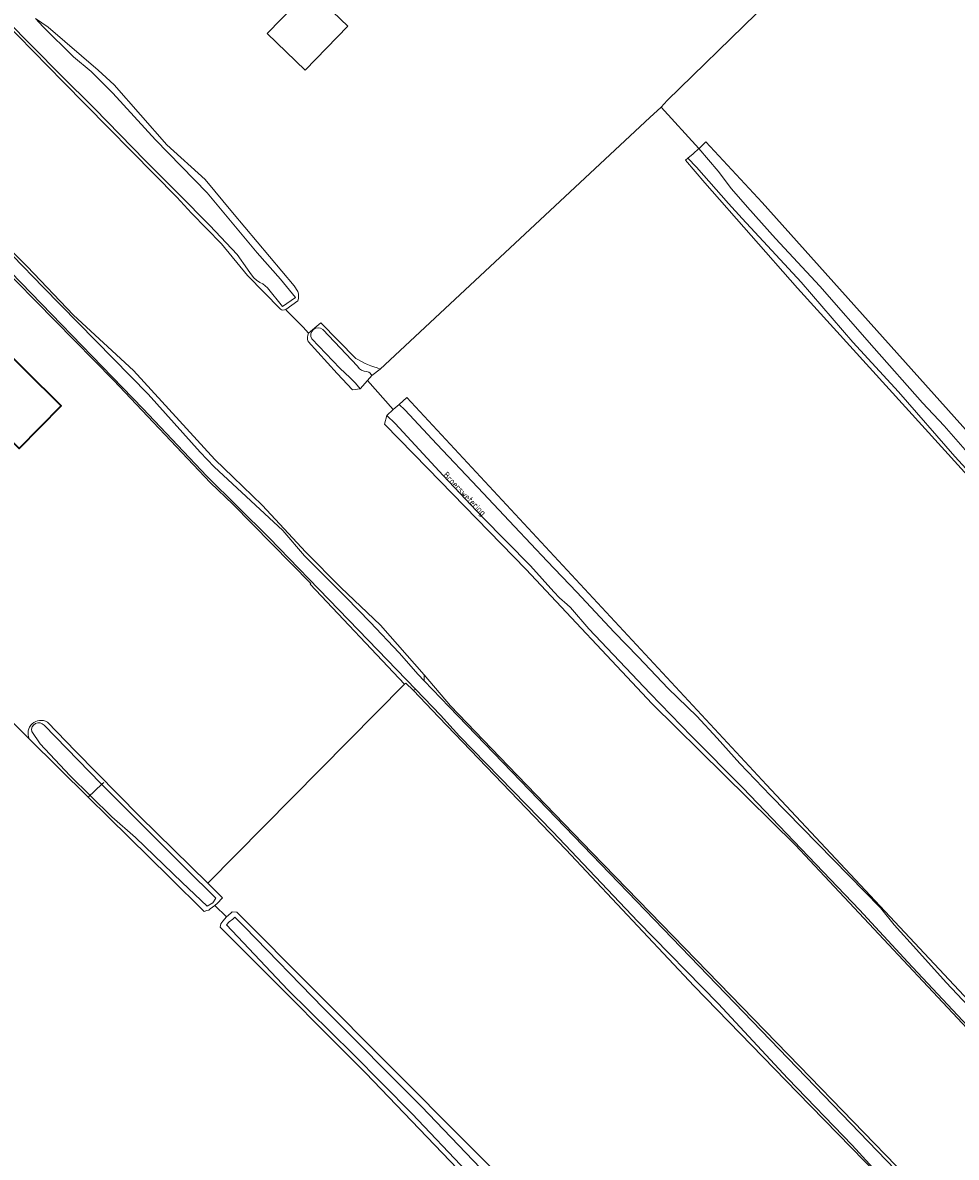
# Model space of a CAD drawing. Header units: metres. Extents: x 149984 to 156489, y 469398 to 478068.
# Tile 410 of 656: x 153218 to 153351, y 474457 to 474618. Entities that reach past the tile are written whole.
import ezdxf
from ezdxf.enums import TextEntityAlignment as Align

# ---------------------------------------------------------------- set-up
doc = ezdxf.new("R2010")
doc.units = ezdxf.units.M
doc.header["$LTSCALE"] = 0.75
for name, color, linetype, lineweight in [('B-WE-GR-GRAS-GV', 252, 'Continuous', 13), ('B-WE-KW-KUNSTWERK_STUW-G', 6, 'Continuous', 18), ('B-WE-OG-BEBOUWING-GV', 6, 'Continuous', 35), ('B-WE-OG-BEBOUWING_OVERBOUWING-GV', 6, 'Continuous', 18), ('B-WE-OG-TERREIN_ERF-GV', 252, 'Continuous', 18), ('B-WE-OG-TERREIN_OEVER-GV', 252, 'Continuous', 18), ('B-WE-OG-TOPOGRAFIE-T18', 7, 'Continuous', 18), ('B-WE-OG-WATER-GV', 252, 'Continuous', 18), ('B-WE-OG-WATER_SLOOT-GV', 252, 'Continuous', 18)]:
    doc.layers.add(name, color=color, linetype=linetype, lineweight=lineweight)
doc.styles.add('NLCS-ISO-M500-T18', font='NLCS-ISO.ttf', dxfattribs={"height": 0.9})

msp = doc.modelspace()

# ---------------------------------------------------------------- linework, layer by layer
at = {"layer": 'B-WE-GR-GRAS-GV', "flags": 128}
for points in [[(153268.319, 474746.592), (153267.167, 474747.505), (153263.551, 474742.983), (153260.9, 474737.681), (153260.178, 474736.236), (153247.28, 474713.257), (153246.129, 474710.161), (153246.724, 474708.933), (153320.966, 474625.755), (153322.283, 474624.111), (153324.983, 474620.91), (153322.414, 474619.064), (153309.781, 474606.789), (153308.918, 474605.834), (153314.285, 474599.934), (153314.35, 474599.99), (153315.277, 474600.88), (153323.258, 474592.3), (153419.726, 474484.604)], [(153254.857, 474577.161), (153250.192, 474581.937), (153246.519, 474586.402), (153242.231, 474590.789), (153240.149, 474593.034), (153224.002, 474609.436), (153202.668, 474631.259), (153202.413, 474630.813), (153199.718, 474626.108), (153199.716, 474626.105), (153199.349, 474625.434), (153192.697, 474613.27)], [(153192.516, 474609.841), (153218.905, 474583.225), (153225.478, 474576.284), (153233.998, 474568.453), (153245.563, 474555.813), (153248.137, 474553.312), (153252.266, 474549.315), (153258.478, 474542.659), (153263.435, 474537.626), (153269.057, 474532.263), (153275.257, 474525.221), (153279.022, 474520.834), (153287.177, 474512.285), (153299.109, 474499.949), (153308.951, 474489.836), (153328.554, 474469.681), (153351.403, 474446.091)], [(153328.268, 474580.112), (153315.113, 474595.084), (153312.393, 474598.311), (153312.722, 474598.593), (153313.452, 474599.22), (153314.285, 474599.934), (153308.918, 474605.834), (153307.307, 474604.344), (153269.033, 474568.648), (153267.849, 474567.748), (153267.222, 474567.014), (153270.894, 474562.885), (153271.703, 474563.611), (153272.789, 474564.603), (153323.884, 474509.588), (153370.832, 474459.51)], [(153504.894, 474387.34), (153457.419, 474438.182), (153447.226, 474450.067), (153389.593, 474512.533), (153328.268, 474580.112)], [(153258.867, 474573.748), (153258.072, 474574.585), (153255.688, 474577.023), (153255.616, 474577.097)], [(153360.1, 474466.786), (153330.013, 474498.887), (153327.988, 474501.018), (153307.635, 474521.089), (153289.69, 474540.233), (153275.812, 474554.502), (153269.645, 474560.809), (153269.977, 474562.063), (153270.894, 474562.885), (153267.222, 474567.014), (153266.196, 474565.813), (153265.085, 474565.696), (153262.917, 474568.019), (153258.812, 474572.558)], [(153295.389, 474500.408), (153277.35, 474519.217), (153273.694, 474523.03), (153272.657, 474524.058), (153272.503, 474523.902), (153244.561, 474495.659), (153246.648, 474493.562), (153246.373, 474493.302), (153246.153, 474493.051), (153245.928, 474492.794), (153245.563, 474492.492), (153247.23, 474490.873), (153247.82, 474491.404), (153248.024, 474491.587), (153248.691, 474491.509), (153314.154, 474425.731), (153327.902, 474411.534), (153346.519, 474392.282), (153362.625, 474376.372)], [(153284.424, 474450.496), (153266.938, 474468.737), (153250.158, 474485.577), (153246.298, 474489.385), (153246.389, 474489.857), (153246.532, 474490.063), (153246.7, 474490.259), (153247.23, 474490.873), (153245.563, 474492.492), (153244.908, 474491.98), (153244.69, 474491.81), (153244.42, 474491.746), (153244.02, 474491.632), (153239.154, 474496.433), (153230.447, 474505.024), (153227.569, 474507.869), (153219.202, 474516.139), (153214.597, 474520.691)], [(153416.521, 474372.705), (153412.852, 474377.106), (153405.605, 474384.809), (153395.202, 474395.947), (153376.7, 474415.1), (153363.639, 474428.71), (153348.267, 474444.924), (153345.388, 474448.342), (153328.27, 474465.926), (153313.585, 474481.007), (153295.389, 474500.408)]]:
    msp.add_lwpolyline(points, dxfattribs=at)
at = {"layer": 'B-WE-GR-GRAS-GV'}
for points in [[(153255.616, 474577.097, -0.2763844), (153254.857, 474577.161)], [(153258.812, 474572.558, -0.2261906), (153258.867, 474573.748)]]:
    msp.add_lwpolyline(points, format="xyb", dxfattribs=at)
at = {"layer": 'B-WE-KW-KUNSTWERK_STUW-G', "flags": 128}
for points in [[(153229.5, 474509.683), (153227.569, 474507.869)], [(153229.788, 474509.954), (153229.5, 474509.683)]]:
    msp.add_lwpolyline(points, dxfattribs=at)
at = {"layer": 'B-WE-OG-BEBOUWING-GV', "flags": 128}
msp.add_lwpolyline([(153187.852, 474569.167), (153190.741, 474566.315), (153189.926, 474565.489), (153192.274, 474563.171), (153193.089, 474563.996), (153196.014, 474561.108), (153198.028, 474559.12), (153204.349, 474565.524), (153202.337, 474567.512), (153201.668, 474568.173), (153204.205, 474570.742), (153217.767, 474557.35), (153223.747, 474563.405), (153208.417, 474578.584), (153202.446, 474572.543), (153202.78, 474572.212), (153200.239, 474569.64), (153194.158, 474575.601)], close=True, dxfattribs=at)
at = {"layer": 'B-WE-OG-BEBOUWING_OVERBOUWING-GV', "flags": 128}
msp.add_lwpolyline([(153252.991, 474616.306), (153258.363, 474611.093), (153264.417, 474617.331), (153259.044, 474622.544)], close=True, dxfattribs=at)
at = {"layer": 'B-WE-OG-TERREIN_ERF-GV', "flags": 128}
for points in [[(153269.033, 474568.648), (153307.307, 474604.344), (153308.918, 474605.834), (153309.781, 474606.789), (153322.414, 474619.064), (153319.29, 474622.64), (153290.21, 474654.72), (153287.503, 474657.795)], [(153220.102, 474618.402), (153221.887, 474617.191), (153228.971, 474611.067), (153231.257, 474608.977), (153238.758, 474600.481), (153244.201, 474595.547), (153248.082, 474590.888), (153256.811, 474580.48), (153257.328, 474579.674)], [(153221.794, 474518.521), (153225.767, 474514.41), (153234.849, 474505.177), (153244.561, 474495.659), (153272.503, 474523.902), (153259.098, 474538.097), (153259.197, 474538.191), (153248.097, 474549.459), (153244.92, 474552.486), (153231.18, 474567.062), (153198.003, 474600.764), (153190.832, 474608.32), (153189.875, 474608.374), (153188.098, 474605.91), (153187.325, 474606.58), (153187.193, 474606.231)], [(153257.315, 474578.308), (153255.616, 474577.097), (153255.688, 474577.023), (153258.072, 474574.585), (153258.867, 474573.748), (153260.591, 474575.19), (153265.553, 474570.162)], [(153214.597, 474520.691), (153219.202, 474516.139)]]:
    msp.add_lwpolyline(points, dxfattribs=at)
at = {"layer": 'B-WE-OG-TERREIN_ERF-GV'}
for points in [[(153257.328, 474579.674, -0.1895881), (153257.315, 474578.308)], [(153265.553, 474570.162, 0.0585417), (153269.033, 474568.648)], [(153219.202, 474516.139, -0.7317252), (153221.794, 474518.521)]]:
    msp.add_lwpolyline(points, format="xyb", dxfattribs=at)
at = {"layer": 'B-WE-OG-TERREIN_ERF-GV', "flags": 128}
msp.add_lwpolyline([(153196.014, 474561.108), (153193.089, 474563.996), (153192.274, 474563.171), (153189.926, 474565.489), (153190.741, 474566.315), (153187.852, 474569.167), (153194.158, 474575.601), (153200.239, 474569.64), (153202.78, 474572.212), (153202.446, 474572.543), (153208.417, 474578.584), (153223.747, 474563.405), (153217.767, 474557.35), (153204.205, 474570.742), (153201.668, 474568.173), (153202.337, 474567.512), (153204.349, 474565.524), (153198.028, 474559.12)], close=True, dxfattribs=at)
at = {"layer": 'B-WE-OG-TERREIN_OEVER-GV', "flags": 128}
for points in [[(153202.668, 474631.259), (153224.002, 474609.436), (153240.149, 474593.034), (153242.231, 474590.789), (153246.519, 474586.402), (153250.192, 474581.937), (153254.857, 474577.161)], [(153257.328, 474579.674), (153256.811, 474580.48), (153248.082, 474590.888), (153244.201, 474595.547), (153238.758, 474600.481), (153231.257, 474608.977), (153228.971, 474611.067), (153221.887, 474617.191), (153220.102, 474618.402), (153221.192, 474617.229), (153225.494, 474612.991), (153228.009, 474610.882), (153231.056, 474607.794), (153237.113, 474601.181), (153244.458, 474593.659), (153251.545, 474585.159), (153254.898, 474581.386), (153256.996, 474578.811), (153255.158, 474577.507), (153253.015, 474580.168), (153252.362, 474580.746), (153251.953, 474580.948), (153251.467, 474581.258), (153251.089, 474581.609), (153250.621, 474582.195), (153250.2, 474582.83), (153248.71, 474584.908), (153244.836, 474589.009), (153240.412, 474593.509), (153235.655, 474598.25), (153228.45, 474605.638), (153223.632, 474610.399), (153215.878, 474618.253)], [(153192.461, 474609.666), (153195.506, 474606.532), (153200.729, 474601.238), (153212.53, 474589.184), (153221.174, 474580.258), (153236.09, 474565.064), (153243.447, 474556.848), (153245.467, 474554.756), (153250.674, 474549.952), (153255.224, 474545.708), (153258.305, 474542.128), (153264.198, 474536.187), (153267.617, 474532.725), (153271.737, 474528.334), (153274.422, 474525.274), (153275.289, 474524.359), (153275.257, 474525.221)], [(153275.257, 474525.221), (153269.057, 474532.263), (153263.435, 474537.626), (153258.478, 474542.659), (153252.266, 474549.315), (153248.137, 474553.312), (153245.563, 474555.813), (153233.998, 474568.453), (153225.478, 474576.284), (153218.905, 474583.225), (153192.516, 474609.841)], [(153190.038, 474608.637), (153189.875, 474608.374), (153190.832, 474608.32), (153198.003, 474600.764), (153231.18, 474567.062), (153244.92, 474552.486), (153248.097, 474549.459), (153259.197, 474538.191), (153259.098, 474538.097), (153272.503, 474523.902), (153272.657, 474524.058), (153273.694, 474523.03), (153274.072, 474523.149), (153265.94, 474531.589)], [(153265.94, 474531.589), (153253.287, 474544.663), (153244.397, 474553.445), (153235.32, 474563.035), (153213.677, 474585.367), (153197.608, 474601.888), (153191.25, 474608.258)], [(153419.726, 474484.604), (153323.258, 474592.3), (153315.277, 474600.88), (153314.35, 474599.99), (153314.285, 474599.934), (153317.033, 474596.733), (153318.915, 474594.249), (153321.16, 474591.608), (153325.157, 474587.166), (153331.429, 474580.425), (153339.166, 474571.595), (153346.003, 474563.862), (153349.107, 474560.583), (153353.402, 474555.673)], [(153358.533, 474547.606), (153350.619, 474556.218), (153342.599, 474565.393), (153336.138, 474572.438), (153328.789, 474580.974), (153320.444, 474590.003), (153318.473, 474592.155), (153313.923, 474597.315), (153312.722, 474598.593), (153312.393, 474598.311), (153315.113, 474595.084), (153328.268, 474580.112), (153389.593, 474512.533)], [(153255.616, 474577.097), (153257.315, 474578.308)], [(153265.553, 474570.162), (153260.591, 474575.19), (153258.867, 474573.748)], [(153260.884, 474574.258), (153264.207, 474570.748), (153265.762, 474569.081), (153266.111, 474568.65), (153266.399, 474568.472), (153266.746, 474568.362), (153267.109, 474568.284), (153267.414, 474568.196), (153267.611, 474568.06), (153267.849, 474567.748), (153269.033, 474568.648)], [(153258.812, 474572.558), (153262.917, 474568.019), (153265.085, 474565.696), (153266.196, 474565.813), (153265.501, 474566.627), (153264.774, 474567.377), (153263.281, 474568.769), (153259.338, 474572.927)], [(153370.832, 474459.51), (153323.884, 474509.588), (153272.789, 474564.603), (153271.703, 474563.611), (153272.547, 474562.835), (153277.052, 474557.966), (153282.874, 474551.813), (153288.118, 474546.296), (153292.73, 474541.372), (153296.934, 474536.945), (153302.257, 474531.267), (153305.644, 474527.804), (153309.922, 474523.268), (153314.006, 474519.366), (153316.866, 474516.223), (153320.113, 474512.638), (153324.455, 474508.07), (153340.054, 474492.133), (153342.015, 474489.751), (153345.187, 474486.226), (153349.368, 474481.563), (153372.736, 474456.767)], [(153373.672, 474452.727), (153343.935, 474484.427), (153337.074, 474491.838), (153320.535, 474509.204), (153313.24, 474516.509), (153307.379, 474522.571), (153298.664, 474531.739), (153296.039, 474534.784), (153295.561, 474535.232), (153294.471, 474536.178), (153293.707, 474536.992), (153290.364, 474540.679), (153283.505, 474547.66), (153277.969, 474553.548), (153271.166, 474560.908), (153269.977, 474562.063), (153269.645, 474560.809), (153275.812, 474554.502), (153289.69, 474540.233), (153307.635, 474521.089), (153327.988, 474501.018), (153330.013, 474498.887), (153360.1, 474466.786)], [(153358.042, 474435.55), (153349.144, 474444.931), (153340.96, 474453.07), (153336.046, 474458.422), (153326.912, 474467.904), (153316.999, 474478.549), (153305.615, 474490.204), (153293.559, 474502.919), (153280.299, 474516.5), (153277.589, 474519.484), (153274.072, 474523.149), (153273.694, 474523.03), (153277.35, 474519.217), (153295.389, 474500.408), (153313.585, 474481.007), (153328.27, 474465.926), (153345.388, 474448.342), (153348.267, 474444.924), (153363.639, 474428.71)], [(153219.202, 474516.139), (153227.569, 474507.869), (153230.447, 474505.024), (153239.154, 474496.433), (153244.02, 474491.632), (153244.42, 474491.746), (153244.69, 474491.81), (153244.908, 474491.98), (153245.563, 474492.492), (153245.928, 474492.794), (153246.153, 474493.051), (153246.373, 474493.302), (153246.648, 474493.562), (153244.561, 474495.659), (153234.849, 474505.177), (153225.767, 474514.41), (153221.794, 474518.521)], [(153221.307, 474518.076), (153229.374, 474509.808), (153241.417, 474497.73), (153245.682, 474493.516), (153245.246, 474492.842), (153244.459, 474492.403), (153240.933, 474495.726)], [(153240.933, 474495.726), (153234.286, 474502.142), (153230.927, 474505.076), (153224.953, 474510.944), (153220.744, 474515.415), (153219.55, 474517.168)], [(153362.625, 474376.372), (153346.519, 474392.282), (153327.902, 474411.534), (153314.154, 474425.731), (153248.691, 474491.509), (153248.024, 474491.587), (153247.82, 474491.404), (153247.23, 474490.873), (153246.7, 474490.259), (153246.532, 474490.063), (153246.389, 474489.857), (153246.298, 474489.385), (153250.158, 474485.577), (153266.938, 474468.737), (153284.424, 474450.496), (153314.538, 474419.387), (153327.171, 474406.671), (153361.206, 474372.252)], [(153281.305, 474454.773), (153273.587, 474462.915), (153265.166, 474471.419), (153255.939, 474480.517), (153247.199, 474489.733), (153247.611, 474490.143), (153248.103, 474490.556), (153248.405, 474490.826), (153249.779, 474489.468), (153260.998, 474477.916), (153274.883, 474463.952), (153283.255, 474455.188)]]:
    msp.add_lwpolyline(points, dxfattribs=at)
at = {"layer": 'B-WE-OG-TERREIN_OEVER-GV'}
for points in [[(153257.315, 474578.308, 0.1895881), (153257.328, 474579.674)], [(153254.857, 474577.161, 0.2763844), (153255.616, 474577.097)], [(153259.338, 474572.927, -0.8478816), (153260.884, 474574.258)], [(153258.867, 474573.748, 0.2261906), (153258.812, 474572.558)], [(153269.033, 474568.648, -0.0585417), (153265.553, 474570.162)], [(153221.794, 474518.521, 0.7317252), (153219.202, 474516.139)], [(153219.55, 474517.168, -0.7646081), (153221.307, 474518.076)]]:
    msp.add_lwpolyline(points, format="xyb", dxfattribs=at)
at = {"layer": 'B-WE-OG-TERREIN_OEVER-GV', "flags": 128}
msp.add_lwpolyline([(153278.816, 474520.666), (153347.189, 474449.729), (153423.396, 474370.198), (153423.618, 474370.432), (153418.759, 474375.933), (153399.806, 474395.496), (153375.968, 474420.477), (153351.403, 474446.091), (153328.554, 474469.681), (153308.951, 474489.836), (153299.109, 474499.949), (153287.177, 474512.285), (153279.022, 474520.834), (153275.257, 474525.221), (153275.289, 474524.359)], close=True, dxfattribs=at)
at = {"layer": 'B-WE-OG-WATER-GV', "flags": 128}
for points in [[(153421.481, 474369.556), (153422.181, 474368.913), (153422.767, 474369.531), (153423.396, 474370.198), (153347.189, 474449.729), (153278.816, 474520.666), (153275.289, 474524.359), (153274.422, 474525.274), (153271.737, 474528.334), (153267.617, 474532.725), (153264.198, 474536.187), (153258.305, 474542.128), (153255.224, 474545.708), (153250.674, 474549.952), (153245.467, 474554.756), (153243.447, 474556.848), (153236.09, 474565.064), (153221.174, 474580.258), (153212.53, 474589.184), (153200.729, 474601.238), (153195.506, 474606.532), (153192.461, 474609.666)], [(153191.25, 474608.258), (153197.608, 474601.888), (153213.677, 474585.367), (153235.32, 474563.035), (153244.397, 474553.445), (153253.287, 474544.663), (153265.94, 474531.589), (153274.072, 474523.149), (153277.589, 474519.484), (153280.299, 474516.5), (153293.559, 474502.919), (153305.615, 474490.204), (153316.999, 474478.549), (153326.912, 474467.904), (153336.046, 474458.422), (153340.96, 474453.07), (153349.144, 474444.931), (153358.042, 474435.55)], [(153353.402, 474555.673), (153349.107, 474560.583), (153346.003, 474563.862), (153339.166, 474571.595), (153331.429, 474580.425), (153325.157, 474587.166), (153321.16, 474591.608), (153318.915, 474594.249), (153317.033, 474596.733), (153314.285, 474599.934), (153313.452, 474599.22), (153312.722, 474598.593), (153313.923, 474597.315), (153318.473, 474592.155), (153320.444, 474590.003), (153328.789, 474580.974), (153336.138, 474572.438), (153342.599, 474565.393), (153350.619, 474556.218), (153358.533, 474547.606)], [(153245.682, 474493.516), (153241.417, 474497.73), (153229.374, 474509.808), (153221.307, 474518.076)], [(153219.55, 474517.168), (153220.744, 474515.415), (153224.953, 474510.944), (153230.927, 474505.076), (153234.286, 474502.142), (153240.933, 474495.726), (153244.459, 474492.403), (153245.246, 474492.842), (153245.682, 474493.516)], [(153283.255, 474455.188), (153274.883, 474463.952), (153260.998, 474477.916), (153249.779, 474489.468), (153248.405, 474490.826), (153248.103, 474490.556), (153247.611, 474490.143), (153247.199, 474489.733), (153255.939, 474480.517), (153265.166, 474471.419), (153273.587, 474462.915), (153281.305, 474454.773)]]:
    msp.add_lwpolyline(points, dxfattribs=at)
at = {"layer": 'B-WE-OG-WATER-GV'}
msp.add_lwpolyline([(153221.307, 474518.076, 0.7646081), (153219.55, 474517.168)], format="xyb", dxfattribs=at)
at = {"layer": 'B-WE-OG-WATER_SLOOT-GV', "flags": 128}
for points in [[(153215.878, 474618.253), (153223.632, 474610.399), (153228.45, 474605.638), (153235.655, 474598.25), (153240.412, 474593.509), (153244.836, 474589.009), (153248.71, 474584.908), (153250.2, 474582.83), (153250.621, 474582.195), (153251.089, 474581.609), (153251.467, 474581.258), (153251.953, 474580.948), (153252.362, 474580.746), (153253.015, 474580.168), (153255.158, 474577.507), (153256.996, 474578.811), (153254.898, 474581.386), (153251.545, 474585.159), (153244.458, 474593.659), (153237.113, 474601.181), (153231.056, 474607.794), (153228.009, 474610.882), (153225.494, 474612.991), (153221.192, 474617.229), (153220.102, 474618.402)], [(153267.222, 474567.014), (153267.849, 474567.748), (153267.611, 474568.06), (153267.414, 474568.196), (153267.109, 474568.284), (153266.746, 474568.362), (153266.399, 474568.472), (153266.111, 474568.65), (153265.762, 474569.081), (153264.207, 474570.748), (153260.884, 474574.258)], [(153259.338, 474572.927), (153263.281, 474568.769), (153264.774, 474567.377), (153265.501, 474566.627), (153266.196, 474565.813), (153267.222, 474567.014)], [(153372.736, 474456.767), (153349.368, 474481.563), (153345.187, 474486.226), (153342.015, 474489.751), (153340.054, 474492.133), (153324.455, 474508.07), (153320.113, 474512.638), (153316.866, 474516.223), (153314.006, 474519.366), (153309.922, 474523.268), (153305.644, 474527.804), (153302.257, 474531.267), (153296.934, 474536.945), (153292.73, 474541.372), (153288.118, 474546.296), (153282.874, 474551.813), (153277.052, 474557.966), (153272.547, 474562.835), (153271.703, 474563.611), (153270.894, 474562.885), (153269.977, 474562.063), (153271.166, 474560.908), (153277.969, 474553.548), (153283.505, 474547.66), (153290.364, 474540.679), (153293.707, 474536.992), (153294.471, 474536.178), (153295.561, 474535.232), (153296.039, 474534.784), (153298.664, 474531.739), (153307.379, 474522.571), (153313.24, 474516.509), (153320.535, 474509.204), (153337.074, 474491.838), (153343.935, 474484.427), (153373.672, 474452.727)]]:
    msp.add_lwpolyline(points, dxfattribs=at)
at = {"layer": 'B-WE-OG-WATER_SLOOT-GV'}
msp.add_lwpolyline([(153260.884, 474574.258, 0.8478816), (153259.338, 474572.927)], format="xyb", dxfattribs=at)

# ---------------------------------------------------------------- texts
at = {"layer": 'B-WE-OG-TOPOGRAFIE-T18', "style": 'NLCS-ISO-M500-T18'}
msp.add_text('Broerswetering', height=0.9, rotation=314, dxfattribs=at).set_placement((153280.934, 474550.84), align=Align.MIDDLE)

doc.saveas('drawing.dxf')
